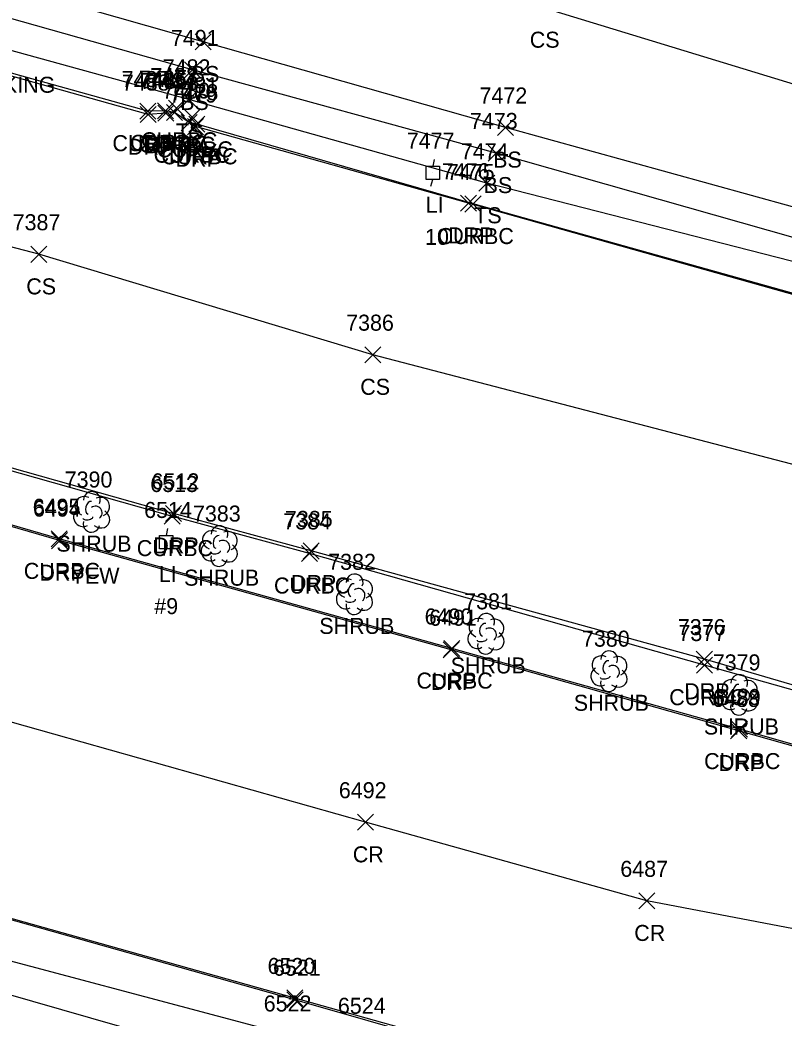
# Model space of a CAD drawing. Extents: x 1505656 to 1508446, y 700805 to 703031.
# Drawn here: x 1507720.3 to 1507815.6, y 701354.9 to 701479.5 of the extents above; entities that cross this region are included whole.
import ezdxf

# ---------------------------------------------------------------- set-up
doc = ezdxf.new("R2010")
doc.units = 0
for name, color, linetype in [('L_A', 7, 'Continuous'), ('L_C', 7, 'Continuous'), ('L_I', 7, 'Continuous'), ('L_TIC', 7, 'Continuous'), ('LELB', 7, 'Continuous'), ('LSH', 7, 'Continuous'), ('P_A', 7, 'Continuous'), ('P_I', 7, 'Continuous'), ('P_TIC', 7, 'Continuous'), ('PRC', 7, 'Continuous'), ('R_A', 7, 'Continuous'), ('R_I', 7, 'Continuous'), ('R_TIC', 7, 'Continuous'), ('RC', 7, 'Continuous'), ('RDP', 7, 'Continuous'), ('S_C', 7, 'Continuous'), ('U_A', 7, 'Continuous'), ('U_C', 7, 'Continuous'), ('U_I', 7, 'Continuous'), ('ULP', 7, 'Continuous')]:
    doc.layers.add(name, color=color, linetype=linetype)

msp = doc.modelspace()

# ---------------------------------------------------------------- linework, layer by layer
at = {"layer": 'L_TIC'}
for points in [[(1507742.18, 701475.74), (1507744.18, 701477.74)], [(1507744.18, 701475.74), (1507742.18, 701477.74)], [(1507740.84, 701472.25), (1507742.84, 701474.25)], [(1507742.84, 701472.25), (1507740.84, 701474.25)], [(1507740.37, 701468.57), (1507742.37, 701470.57)], [(1507742.37, 701468.57), (1507740.37, 701470.57)], [(1507779.89, 701465.06), (1507781.89, 701467.06)], [(1507781.89, 701465.06), (1507779.89, 701467.06)], [(1507778.7, 701461.88), (1507780.7, 701463.88)], [(1507780.7, 701461.88), (1507778.7, 701463.88)], [(1507777.56, 701458.11), (1507779.56, 701460.11)], [(1507779.56, 701458.11), (1507777.56, 701460.11)], [(1507721.67, 701449.24), (1507723.67, 701451.24)], [(1507723.67, 701449.24), (1507721.67, 701451.24)], [(1507763.32, 701436.71), (1507765.32, 701438.71)], [(1507765.32, 701436.71), (1507763.32, 701438.71)]]:
    msp.add_lwpolyline(points, dxfattribs=at)
at = {"layer": 'LELB'}
for points in [[(1508002.64, 701414.99), (1507979.81, 701421.48), (1507944.12, 701429.96), (1507890.75, 701447.74), (1507838.58, 701464.8), (1507785.46, 701481.02), (1507746.69, 701489.76), (1507701.55, 701503.96), (1507692.53, 701505.99), (1507687.4, 701507.46), (1507675.9, 701505.41), (1507637.25, 701514.14), (1507591.55, 701528.66), (1507550.69, 701540.13), (1507511.03, 701552.01), (1507480.52, 701561.6), (1507443.25, 701571.18), (1507410.03, 701581.07), (1507381.3, 701588.8), (1507363.75, 701593.74)], [(1507961.59, 701339.24), (1507966.85, 701350.7), (1507978.17, 701377.39), (1507984.09, 701389.47), (1507985.9, 701400), (1507982.93, 701404.51), (1507975.58, 701408.41), (1507939.36, 701418.02), (1507887.4, 701433), (1507830.78, 701448.35), (1507779.7, 701462.88), (1507741.84, 701473.25), (1507681.45, 701490.36), (1507635.32, 701503.45), (1507588.25, 701517.58), (1507549.89, 701527.96), (1507509.02, 701539.67), (1507500.81, 701537.99)], [(1507957.97, 701341.22), (1507963.56, 701352.62), (1507975.47, 701378.26), (1507978.77, 701386.48), (1507982.5, 701396.8), (1507977.99, 701401.91), (1507971.66, 701405.43), (1507937.72, 701414.26), (1507886.35, 701430.08), (1507855.57, 701436.04), (1507830.32, 701445.86), (1507778.56, 701459.11), (1507741.37, 701469.57), (1507681.13, 701486.21), (1507634.99, 701499.3), (1507587.2, 701513.15), (1507549.3, 701524.06), (1507506.58, 701535.31)], [(1507853.38, 701412.73), (1507819.28, 701423.33), (1507764.32, 701437.71), (1507722.67, 701450.24), (1507697.16, 701456.93), (1507661.21, 701467.57), (1507620.51, 701479.08), (1507591.5, 701487.27), (1507565.65, 701494.4)], [(1508154.4, 701419.52), (1508117.91, 701418.09), (1508089.24, 701413.76), (1508080.06, 701410.17), (1508061.42, 701406.62), (1508063.71, 701416.27), (1508061.94, 701416.78), (1508055.79, 701407.35), (1508040.19, 701400.53), (1508018.4, 701391.4), (1508000.84, 701382.32), (1507989.42, 701382.89), (1507991.8, 701393.99), (1507993.42, 701406.89), (1507988.68, 701409.34), (1507981.01, 701410.1), (1507940.5, 701420.91), (1507888, 701436.83), (1507832, 701451.94), (1507780.89, 701466.06), (1507743.18, 701476.74), (1507690.02, 701491.91)], [(1507790.41, 701341.61), (1507754.03, 701352.76), (1507708.05, 701364.97), (1507681.85, 701373.12), (1507670.48, 701378.38), (1507653.2, 701386.6), (1507647.55, 701385.55), (1507641.37, 701382.2), (1507637.8, 701373.1), (1507641.82, 701365.1)], [(1507789.2, 701334.24), (1507751.13, 701348.61), (1507707.11, 701361.23), (1507681.85, 701373.12)]]:
    msp.add_lwpolyline(points, dxfattribs=at)
at = {"layer": 'LSH'}
for p, q in [((1507729.24, 701418.14), (1507729.24, 701418.14)), ((1507729.24, 701418.14), (1507729.24, 701418.14)), ((1507745.16, 701413.89), (1507745.16, 701413.89)), ((1507745.16, 701413.89), (1507745.16, 701413.89)), ((1507762.02, 701407.87), (1507762.02, 701407.87)), ((1507762.02, 701407.87), (1507762.02, 701407.87)), ((1507778.41, 701402.94), (1507778.41, 701402.94)), ((1507778.41, 701402.94), (1507778.41, 701402.94)), ((1507793.76, 701398.28), (1507793.76, 701398.28)), ((1507793.76, 701398.28), (1507793.76, 701398.28)), ((1507809.98, 701395.32), (1507809.98, 701395.32)), ((1507809.98, 701395.32), (1507809.98, 701395.32))]:
    msp.add_line(p, q, dxfattribs=at)
for centre in [(1507729.29, 701419.58), (1507745.21, 701415.32), (1507762.06, 701409.3), (1507778.46, 701404.38), (1507793.8, 701399.71), (1507810.03, 701396.75)]:
    msp.add_arc(centre, 1.05, 335.5272, 180.9563, dxfattribs=at)
for centre, major_axis, ratio, start_param, end_param in [((1507728.45, 701418.81), (1.21, -0.51), 0.895232, 1.570796, 4.712389), ((1507729.03, 701418.6), (-0.208, -0.792), 0.645439, 3.141593, 6.283185), ((1507730.28, 701418.73), (-1.14, -0.48), 0.949671, 1.570796, 4.712389), ((1507728.16, 701417.43), (0.58, -1.04), 0.959034, 3.141593, 6.283185), ((1507729.74, 701417.98), (-0.5, 0.667), 0.989748, 3.141593, 6.283185), ((1507730.24, 701417.31), (-1.09, 0.79), 0.841452, 1.570796, 4.712389), ((1507728.79, 701417.39), (-0.625, -0.083), 0.423636, 0, 3.141593), ((1507729.24, 701416.64), (0.26, 1.06), 0.942809, 1.570796, 4.712389), ((1507744.37, 701414.56), (1.21, -0.51), 0.895232, 1.570796, 4.712389), ((1507746.2, 701414.47), (-1.14, -0.48), 0.949671, 1.570796, 4.712389), ((1507744.95, 701414.35), (-0.208, -0.792), 0.645439, 3.141593, 6.283185), ((1507745.66, 701413.72), (-0.5, 0.667), 0.989748, 3.141593, 6.283185), ((1507744.08, 701413.18), (0.58, -1.04), 0.959034, 3.141593, 6.283185), ((1507744.7, 701413.14), (-0.625, -0.083), 0.423636, 0, 3.141593), ((1507746.16, 701413.06), (-1.09, 0.79), 0.841452, 1.570796, 4.712389), ((1507745.16, 701412.39), (0.26, 1.06), 0.942809, 1.570796, 4.712389), ((1507761.23, 701408.53), (1.21, -0.51), 0.895232, 1.570796, 4.712389), ((1507763.06, 701408.45), (-1.14, -0.48), 0.949671, 1.570796, 4.712389), ((1507761.81, 701408.33), (-0.208, -0.792), 0.645439, 3.141593, 6.283185), ((1507762.52, 701407.7), (-0.5, 0.667), 0.989748, 3.141593, 6.283185), ((1507760.93, 701407.16), (0.58, -1.04), 0.959034, 3.141593, 6.283185), ((1507761.56, 701407.12), (-0.625, -0.083), 0.423636, 0, 3.141593), ((1507763.02, 701407.03), (-1.09, 0.79), 0.841452, 1.570796, 4.712389), ((1507762.02, 701406.37), (0.26, 1.06), 0.942809, 1.570796, 4.712389), ((1507777.62, 701403.61), (1.21, -0.51), 0.895232, 1.570796, 4.712389), ((1507779.45, 701403.53), (-1.14, -0.48), 0.949671, 1.570796, 4.712389), ((1507777.33, 701402.24), (0.58, -1.04), 0.959034, 3.141593, 6.283185), ((1507778.2, 701403.4), (-0.208, -0.792), 0.645439, 3.141593, 6.283185), ((1507778.91, 701402.78), (-0.5, 0.667), 0.989748, 3.141593, 6.283185), ((1507777.95, 701402.19), (-0.625, -0.083), 0.423636, 0, 3.141593), ((1507779.41, 701402.11), (-1.09, 0.79), 0.841452, 1.570796, 4.712389), ((1507778.41, 701401.44), (0.26, 1.06), 0.942809, 1.570796, 4.712389), ((1507792.96, 701398.94), (1.21, -0.51), 0.895232, 1.570796, 4.712389), ((1507793.55, 701398.73), (-0.208, -0.792), 0.645439, 3.141593, 6.283185), ((1507794.8, 701398.86), (-1.14, -0.48), 0.949671, 1.570796, 4.712389), ((1507792.67, 701397.57), (0.58, -1.04), 0.959034, 3.141593, 6.283185), ((1507794.26, 701398.11), (-0.5, 0.667), 0.989748, 3.141593, 6.283185), ((1507794.76, 701397.44), (-1.09, 0.79), 0.841452, 1.570796, 4.712389), ((1507793.3, 701397.53), (-0.625, -0.083), 0.423636, 0, 3.141593), ((1507809.19, 701395.98), (1.21, -0.51), 0.895232, 1.570796, 4.712389), ((1507811.03, 701395.9), (-1.14, -0.48), 0.949671, 1.570796, 4.712389), ((1507793.76, 701396.78), (0.26, 1.06), 0.942809, 1.570796, 4.712389), ((1507809.78, 701395.77), (-0.208, -0.792), 0.645439, 3.141593, 6.283185), ((1507810.48, 701395.15), (-0.5, 0.667), 0.989748, 3.141593, 6.283185), ((1507808.9, 701394.61), (0.58, -1.04), 0.959034, 3.141593, 6.283185), ((1507809.53, 701394.57), (-0.625, -0.083), 0.423636, 0, 3.141593), ((1507810.98, 701394.48), (-1.09, 0.79), 0.841452, 1.570796, 4.712389), ((1507809.98, 701393.82), (0.26, 1.06), 0.942809, 1.570796, 4.712389)]:
    msp.add_ellipse(centre, major_axis=major_axis, ratio=ratio, start_param=start_param, end_param=end_param, dxfattribs=at)
at = {"layer": 'P_TIC'}
for points in [[(1507762.4, 701378.37), (1507764.4, 701380.37)], [(1507764.4, 701378.37), (1507762.4, 701380.37)], [(1507797.5, 701368.56), (1507799.5, 701370.56)], [(1507799.5, 701368.56), (1507797.5, 701370.56)]]:
    msp.add_lwpolyline(points, dxfattribs=at)
at = {"layer": 'PRC'}
msp.add_lwpolyline([(1507935.96, 701330), (1507909.44, 701338.11), (1507883.8, 701345.59), (1507835.94, 701362.42), (1507798.5, 701369.56), (1507763.4, 701379.37), (1507717.42, 701392.35), (1507683.35, 701403.95), (1507646.43, 701419.53)], dxfattribs=at)
at = {"layer": 'R_TIC'}
for points in [[(1507738.84, 701467.47), (1507740.84, 701469.47)], [(1507740.84, 701467.47), (1507738.84, 701469.47)], [(1507735.26, 701467.11), (1507737.26, 701469.11)], [(1507737.26, 701467.11), (1507735.26, 701469.11)], [(1507735.3, 701466.67), (1507737.3, 701468.67)], [(1507737.3, 701466.67), (1507735.3, 701468.67)], [(1507737.48, 701467.16), (1507739.48, 701469.16)], [(1507739.48, 701467.16), (1507737.48, 701469.16)], [(1507737.52, 701466.86), (1507739.52, 701468.86)], [(1507739.52, 701466.86), (1507737.52, 701468.86)], [(1507738.59, 701466.92), (1507740.59, 701468.92)], [(1507740.59, 701466.92), (1507738.59, 701468.92)], [(1507738.59, 701466.92), (1507740.59, 701468.92)], [(1507740.59, 701466.92), (1507738.59, 701468.92)], [(1507740.78, 701466.34), (1507742.78, 701468.34)], [(1507742.78, 701466.34), (1507740.78, 701468.34)], [(1507740.41, 701465.67), (1507742.41, 701467.67)], [(1507742.41, 701465.67), (1507740.41, 701467.67)], [(1507740.41, 701465.67), (1507742.41, 701467.67)], [(1507742.41, 701465.67), (1507740.41, 701467.67)], [(1507741.23, 701465.17), (1507743.23, 701467.17)], [(1507743.23, 701465.17), (1507741.23, 701467.17)], [(1507741.37, 701465.47), (1507743.37, 701467.47)], [(1507743.37, 701465.47), (1507741.37, 701467.47)], [(1507775.26, 701455.61), (1507777.26, 701457.61)], [(1507777.26, 701455.61), (1507775.26, 701457.61)], [(1507775.82, 701455.52), (1507777.82, 701457.52)], [(1507777.82, 701455.52), (1507775.82, 701457.52)], [(1507738.31, 701416.58), (1507740.31, 701418.58)], [(1507740.31, 701416.58), (1507738.31, 701418.58)], [(1507738.47, 701416.91), (1507740.47, 701418.91)], [(1507740.47, 701416.91), (1507738.47, 701418.91)], [(1507724.22, 701413.74), (1507726.22, 701415.74)], [(1507726.22, 701413.74), (1507724.22, 701415.74)], [(1507724.26, 701413.51), (1507726.26, 701415.51)], [(1507726.26, 701413.51), (1507724.26, 701415.51)], [(1507755.42, 701411.91), (1507757.42, 701413.91)], [(1507757.42, 701411.91), (1507755.42, 701413.91)], [(1507755.63, 701412.22), (1507757.63, 701414.22)], [(1507757.63, 701412.22), (1507755.63, 701414.22)], [(1507773.18, 701400.05), (1507775.18, 701402.05)], [(1507775.18, 701400.05), (1507773.18, 701402.05)], [(1507773.09, 701399.89), (1507775.09, 701401.89)], [(1507775.09, 701399.89), (1507773.09, 701401.89)], [(1507804.67, 701398.72), (1507806.67, 701400.72)], [(1507806.67, 701398.72), (1507804.67, 701400.72)], [(1507804.7, 701397.98), (1507806.7, 701399.98)], [(1507806.7, 701397.98), (1507804.7, 701399.98)], [(1507808.95, 701389.76), (1507810.95, 701391.76)], [(1507810.95, 701389.76), (1507808.95, 701391.76)], [(1507809.06, 701390), (1507811.06, 701392)], [(1507811.06, 701390), (1507809.06, 701392)], [(1507753.59, 701356.44), (1507755.59, 701358.44)], [(1507755.59, 701356.44), (1507753.59, 701358.44)], [(1507753.62, 701356.22), (1507755.62, 701358.22)], [(1507755.62, 701356.22), (1507753.62, 701358.22)]]:
    msp.add_lwpolyline(points, dxfattribs=at)
at = {"layer": 'RC'}
for points in [[(1507739.84, 701468.47), (1507739.59, 701467.92), (1507738.48, 701468.16), (1507736.26, 701468.11), (1507680.42, 701483.71), (1507636.09, 701496.32), (1507635.11, 701496.34), (1507635.31, 701496.85)], [(1507856.27, 701435.16), (1507855.32, 701435.32), (1507852.93, 701435.24), (1507827.75, 701442.29), (1507776.82, 701456.52), (1507742.37, 701466.47), (1507741.41, 701466.67), (1507741.78, 701467.34)], [(1507936.6, 701362.24), (1507938.8, 701360.65), (1507938.95, 701357.99), (1507937.73, 701356.32), (1507934.86, 701355.92), (1507894.5, 701367.29), (1507841.23, 701382.1), (1507810.06, 701391), (1507774.18, 701401.05), (1507725.22, 701414.74), (1507696.87, 701422.96), (1507662.99, 701432.37), (1507660.95, 701433.97), (1507660.84, 701436.07), (1507662.14, 701438.31), (1507664.97, 701438.57), (1507694.73, 701430.19), (1507739.31, 701417.58)], [(1507756.42, 701412.91), (1507739.31, 701417.58)], [(1507893.33, 701374.38), (1507847.3, 701387.23), (1507805.7, 701398.98), (1507756.42, 701412.91)], [(1507794.15, 701345.14), (1507792.7, 701345.52), (1507790.91, 701346.81), (1507754.62, 701357.22), (1507713.26, 701368.86), (1507682.26, 701377.55), (1507680.89, 701378.09), (1507680.61, 701377.56)]]:
    msp.add_lwpolyline(points, dxfattribs=at)
at = {"layer": 'RDP'}
for points in [[(1507952.87, 701343.86), (1507957.94, 701356.41), (1507966.32, 701381.28), (1507973.12, 701402.41), (1507969.57, 701402.27), (1507936.93, 701411.26), (1507885.09, 701425.87), (1507857.52, 701433.74), (1507857.19, 701434.19), (1507856.27, 701435.16), (1507855.56, 701435.03), (1507852.74, 701435.1), (1507827.76, 701442.09), (1507776.26, 701456.61), (1507742.23, 701466.17), (1507741.41, 701466.67), (1507739.59, 701467.92), (1507738.52, 701467.86), (1507736.3, 701467.67), (1507680.44, 701483.4)], [(1507936.83, 701362.49), (1507938.86, 701360.79), (1507939.17, 701357.91), (1507937.8, 701356.07), (1507934.84, 701355.68), (1507894.33, 701367.09), (1507841.15, 701381.95), (1507809.95, 701390.76), (1507774.09, 701400.89), (1507725.26, 701414.51), (1507696.84, 701422.77), (1507662.9, 701431.93), (1507660.84, 701433.83), (1507660.73, 701436.08), (1507661.9, 701438.78), (1507665.36, 701438.92), (1507695, 701430.44), (1507739.47, 701417.91)], [(1507756.63, 701413.22), (1507739.47, 701417.91)], [(1507893.49, 701374.73), (1507847.41, 701387.51), (1507805.67, 701399.72), (1507756.63, 701413.22)], [(1507951.74, 701342.66), (1507935.96, 701330), (1507912.82, 701315.17), (1507908.16, 701312.99), (1507906.84, 701313.69), (1507903.92, 701315.24), (1507880.39, 701321.84), (1507826.28, 701337.19), (1507797.34, 701345.35), (1507796.29, 701345.47), (1507794.15, 701345.14), (1507793.01, 701345.82), (1507790.93, 701347.21), (1507754.59, 701357.44), (1507713.41, 701368.97), (1507682.18, 701377.83), (1507680.89, 701378.09), (1507671.34, 701394.2), (1507665.78, 701399.97), (1507654.47, 701402.05), (1507647.97, 701399.92)]]:
    msp.add_lwpolyline(points, dxfattribs=at)
at = {"layer": 'ULP'}
for p, q in [((1507771.99, 701462.08), (1507771.82, 701461.25)), ((1507770.99, 701459.58), (1507770.99, 701461.25)), ((1507770.99, 701461.25), (1507772.65, 701461.25)), ((1507772.65, 701461.25), (1507772.65, 701459.58)), ((1507772.65, 701459.58), (1507770.99, 701459.58)), ((1507771.57, 701458.75), (1507771.82, 701459.58)), ((1507771.82, 701460.42), (1507771.82, 701460.42)), ((1507738.71, 701416.01), (1507738.55, 701415.17)), ((1507737.71, 701413.51), (1507737.71, 701415.17)), ((1507737.71, 701415.17), (1507739.38, 701415.17)), ((1507739.38, 701415.17), (1507739.38, 701413.51)), ((1507739.38, 701413.51), (1507737.71, 701413.51)), ((1507738.3, 701412.67), (1507738.55, 701413.51)), ((1507738.55, 701414.34), (1507738.55, 701414.34))]:
    msp.add_line(p, q, dxfattribs=at)

# ---------------------------------------------------------------- texts
at = {"layer": 'L_A'}
for s, p in [('CS', (1507783.9, 701476.02)), ('BS', (1507741.62, 701471.74)), ('BS', (1507740.29, 701468.25)), ('TS', (1507739.78, 701464.57)), ('BS', (1507779.33, 701461.06)), ('BS', (1507778.14, 701457.88)), ('TS', (1507776.97, 701454.11)), ('CS', (1507721.11, 701445.24)), ('CS', (1507762.76, 701432.71)), ('SHRUB', (1507724.87, 701413.14)), ('SHRUB', (1507740.79, 701408.89)), ('SHRUB', (1507757.65, 701402.87)), ('SHRUB', (1507774.04, 701397.94)), ('SHRUB', (1507789.39, 701393.28)), ('SHRUB', (1507805.61, 701390.32))]:
    msp.add_text(s, height=2, dxfattribs=at).set_placement(p)
at = {"layer": 'L_C'}
msp.add_text('YEW', height=2, dxfattribs=at).set_placement((1507726.64, 701409.14))
at = {"layer": 'L_I'}
for s, p in [('7491', (1507739.15, 701476.25)), ('7482', (1507738.12, 701472.57)), ('7472', (1507777.63, 701469.06)), ('7473', (1507776.44, 701465.88)), ('7474', (1507775.3, 701462.11)), ('7387', (1507719.41, 701453.24)), ('7386', (1507761, 701440.71)), ('7390', (1507725.9, 701421.14)), ('7383', (1507741.9, 701416.89)), ('7382', (1507758.76, 701410.87)), ('7381', (1507775.72, 701405.94)), ('7380', (1507790.41, 701401.28)), ('7379', (1507806.72, 701398.32)), ('6522', (1507750.72, 701355.76))]:
    msp.add_text(s, height=2, dxfattribs=at).set_placement(p)
at = {"layer": 'P_A'}
for p in [(1507761.83, 701374.37), (1507796.93, 701364.56)]:
    msp.add_text('CR', height=2, dxfattribs=at).set_placement(p)
at = {"layer": 'P_I'}
for s, p in [('6492', (1507760.09, 701382.37)), ('6487', (1507795.19, 701372.56))]:
    msp.add_text(s, height=2, dxfattribs=at).set_placement(p)
at = {"layer": 'R_A'}
for s, p in [('CURBC', (1507731.85, 701463.11)), ('DRP', (1507733.79, 701462.67)), ('CURBC', (1507734.06, 701463.16)), ('CURBC', (1507735.17, 701462.92)), ('CURBC', (1507735.43, 701463.47)), ('DRP', (1507736, 701462.86)), ('DRP', (1507737.08, 701462.92)), ('CURBC', (1507737.36, 701462.34)), ('CURBC', (1507736.99, 701461.67)), ('CURBC', (1507737.95, 701461.47)), ('DRP', (1507738.9, 701461.67)), ('DRP', (1507739.72, 701461.17)), ('CURBC', (1507772.4, 701451.52)), ('DRP', (1507773.74, 701451.61)), ('CURBC', (1507734.89, 701412.58)), ('DRP', (1507736.96, 701412.91)), ('CURBC', (1507720.8, 701409.74)), ('DRP', (1507722.75, 701409.51)), ('CURBC', (1507752, 701407.91)), ('DRP', (1507754.12, 701408.22)), ('CURBC', (1507769.77, 701396.05)), ('DRP', (1507771.57, 701395.89)), ('CURBC', (1507801.29, 701393.98)), ('DRP', (1507803.16, 701394.72)), ('CURBC', (1507805.64, 701386)), ('DRP', (1507807.44, 701385.76))]:
    msp.add_text(s, height=2, dxfattribs=at).set_placement(p)
at = {"layer": 'R_I'}
for s, p in [('7487', (1507733, 701471.11)), ('7486', (1507735.16, 701471.16)), ('7483', (1507736.58, 701471.47)), ('7488', (1507733.04, 701470.67)), ('7485', (1507735.26, 701470.86)), ('7484', (1507736.33, 701470.92)), ('7484', (1507736.33, 701470.92)), ('7481', (1507739.09, 701470.34)), ('7480', (1507738.06, 701469.67)), ('7480', (1507738.06, 701469.67)), ('7479', (1507738.97, 701469.17)), ('7478', (1507739.11, 701469.47)), ('7476', (1507772.94, 701459.61)), ('7475', (1507773.56, 701459.52)), ('6513', (1507736.57, 701420.58)), ('6512', (1507736.73, 701420.91)), ('6495', (1507721.91, 701417.74)), ('6494', (1507721.95, 701417.51)), ('7385', (1507753.37, 701416.22)), ('7384', (1507753.16, 701415.91)), ('6490', (1507770.79, 701404.05)), ('6491', (1507771.35, 701403.89)), ('7376', (1507802.36, 701402.72)), ('7377', (1507802.44, 701401.98)), ('6488', (1507806.65, 701393.76)), ('6489', (1507806.75, 701394)), ('6520', (1507751.2, 701360.44)), ('6521', (1507751.88, 701360.22))]:
    msp.add_text(s, height=2, dxfattribs=at).set_placement(p)
at = {"layer": 'S_C'}
msp.add_text('OVERNIHT PARKING', height=2, dxfattribs=at).set_placement((1507698.14, 701470.4))
at = {"layer": 'U_A'}
for p in [(1507770.92, 701455.42), (1507737.65, 701409.34)]:
    msp.add_text('LI', height=2, dxfattribs=at).set_placement(p)
at = {"layer": 'U_C'}
for s, p in [('10', (1507770.84, 701451.42)), ('#9', (1507737.07, 701405.34))]:
    msp.add_text(s, height=2, dxfattribs=at).set_placement(p)
at = {"layer": 'U_I'}
for s, p in [('7477', (1507768.56, 701463.42)), ('6514', (1507735.81, 701417.34)), ('6524', (1507759.97, 701355.47))]:
    msp.add_text(s, height=2, dxfattribs=at).set_placement(p)

doc.saveas('drawing.dxf')
